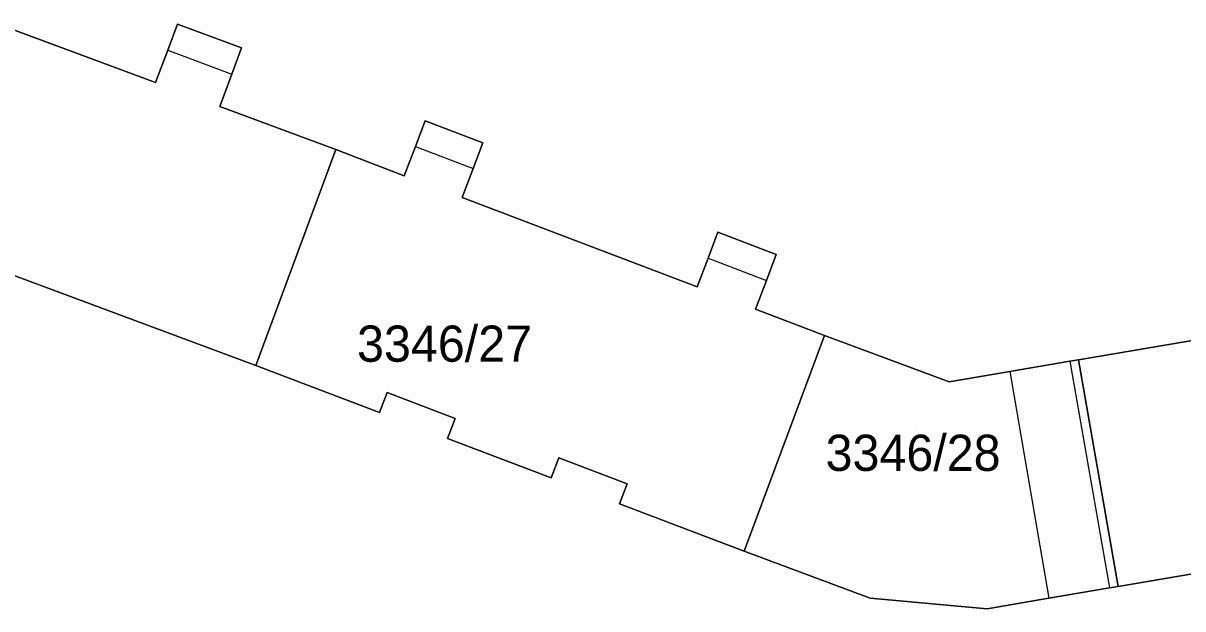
# Model space of a CAD drawing. Extents: x -262715 to -259381, y -1237238 to -1231182.
# Drawn here: x -262037.1 to -261973.1, y -1235403 to -1235370.6 of the extents above; entities that cross this region are included whole.
import ezdxf

# ---------------------------------------------------------------- set-up
doc = ezdxf.new("R2010")
doc.units = 0
for name, color, linetype in [('body_kn', 7, 'Continuous'), ('kladpar_druhypozemkov', 7, 'Continuous'), ('kladpar_hranice', 7, 'Continuous'), ('kladpar_parcelnecisla', 7, 'Continuous'), ('kladpar_plochy', 7, 'Continuous'), ('zappar_hrandruhpozemk', 7, 'Continuous')]:
    doc.layers.add(name, color=color, linetype=linetype)

msp = doc.modelspace()

# ---------------------------------------------------------------- linework, layer by layer
at = {"layer": 'body_kn'}
for p, q in [((-262028.61, -1235370.65), (-262028.61, -1235370.65)), ((-262025.08, -1235371.97), (-262025.08, -1235371.97)), ((-262029.15, -1235372.1), (-262029.15, -1235372.1)), ((-262029.15, -1235372.1), (-262029.15, -1235372.1)), ((-262029.82, -1235373.89), (-262029.82, -1235373.89)), ((-262025.62, -1235373.42), (-262025.62, -1235373.42)), ((-262026.28, -1235375.2), (-262026.28, -1235375.2)), ((-262014.93, -1235376), (-262014.93, -1235376)), ((-262019.86, -1235377.59), (-262019.86, -1235377.59)), ((-262019.86, -1235377.59), (-262019.86, -1235377.59)), ((-262015.47, -1235377.41), (-262015.47, -1235377.41)), ((-262015.47, -1235377.41), (-262015.47, -1235377.41)), ((-262011.74, -1235377.22), (-262011.74, -1235377.22)), ((-262016.09, -1235379.03), (-262016.09, -1235379.03)), ((-262012.28, -1235378.63), (-262012.28, -1235378.63)), ((-262012.89, -1235380.24), (-262012.89, -1235380.24)), ((-261998.77, -1235382.16), (-261998.77, -1235382.16)), ((-261995.54, -1235383.39), (-261995.54, -1235383.39)), ((-261999.31, -1235383.59), (-261999.31, -1235383.59)), ((-261999.31, -1235383.59), (-261999.31, -1235383.59)), ((-261996.08, -1235384.82), (-261996.08, -1235384.82)), ((-261999.91, -1235385.18), (-261999.91, -1235385.18)), ((-261996.68, -1235386.41), (-261996.68, -1235386.41)), ((-261992.87, -1235387.86), (-261992.87, -1235387.86)), ((-261992.87, -1235387.86), (-261992.87, -1235387.86)), ((-261979.32, -1235389.28), (-261979.32, -1235389.28)), ((-261979.32, -1235389.28), (-261979.32, -1235389.28)), ((-261978.84, -1235389.2), (-261978.84, -1235389.2)), ((-261978.84, -1235389.2), (-261978.84, -1235389.2)), ((-262024.29, -1235389.51), (-262024.29, -1235389.51)), ((-261982.64, -1235389.85), (-261982.64, -1235389.85)), ((-261982.64, -1235389.85), (-261982.64, -1235389.85)), ((-261985.99, -1235390.42), (-261985.99, -1235390.42)), ((-262017.03, -1235391), (-262017.03, -1235391)), ((-262017.46, -1235392.12), (-262017.46, -1235392.12)), ((-262013.27, -1235392.44), (-262013.27, -1235392.44)), ((-262013.69, -1235393.55), (-262013.69, -1235393.55)), ((-262007.55, -1235394.61), (-262007.55, -1235394.61)), ((-262007.97, -1235395.73), (-262007.97, -1235395.73)), ((-262003.78, -1235396.05), (-262003.78, -1235396.05)), ((-262004.2, -1235397.16), (-262004.2, -1235397.16)), ((-261997.32, -1235399.78), (-261997.32, -1235399.78)), ((-261977.14, -1235401.8), (-261977.14, -1235401.8)), ((-261976.66, -1235401.72), (-261976.66, -1235401.72)), ((-261990.35, -1235402.38), (-261990.35, -1235402.38)), ((-261980.48, -1235402.38), (-261980.48, -1235402.38)), ((-261983.89, -1235402.96), (-261983.89, -1235402.96))]:
    msp.add_line(p, q, dxfattribs=at)
at = {"layer": 'kladpar_druhypozemkov'}
for p, q in [((-262013.41, -1235387.23), (-262013.41, -1235387.23)), ((-261987.77, -1235392.79), (-261987.77, -1235392.79))]:
    msp.add_line(p, q, dxfattribs=at)
at = {"layer": 'kladpar_hranice'}
for points in [[(-262068.87, -1235359.36), (-262062.4, -1235361.76), (-262061.74, -1235359.98), (-262061.22, -1235358.57), (-262057.66, -1235359.89), (-262058.18, -1235361.3), (-262058.84, -1235363.09), (-262046.12, -1235367.82), (-262045.46, -1235366.05), (-262044.94, -1235364.65), (-262041.37, -1235365.97), (-262041.89, -1235367.37), (-262042.55, -1235369.15), (-262029.82, -1235373.89), (-262029.15, -1235372.1), (-262028.61, -1235370.65), (-262025.08, -1235371.97), (-262025.62, -1235373.42), (-262026.28, -1235375.2), (-262019.86, -1235377.59), (-262024.29, -1235389.51), (-262073.17, -1235371.32), (-262068.87, -1235359.36)], [(-261972.02, -1235388.05), (-261978.84, -1235389.2), (-261979.32, -1235389.28), (-261982.64, -1235389.85), (-261985.99, -1235390.42), (-261992.87, -1235387.86), (-261996.68, -1235386.41), (-261996.08, -1235384.82), (-261995.54, -1235383.39), (-261998.77, -1235382.16), (-261999.31, -1235383.59), (-261999.91, -1235385.18), (-262012.89, -1235380.24), (-262012.28, -1235378.63), (-262011.74, -1235377.22), (-262014.93, -1235376), (-262015.47, -1235377.41), (-262016.09, -1235379.03), (-262019.86, -1235377.59), (-262026.28, -1235375.2), (-262025.62, -1235373.42), (-262025.08, -1235371.97), (-262028.61, -1235370.65), (-262029.15, -1235372.1), (-262029.82, -1235373.89), (-262042.55, -1235369.15)], [(-262073.17, -1235371.32), (-262024.29, -1235389.51), (-262017.46, -1235392.12), (-262017.03, -1235391), (-262013.27, -1235392.44), (-262013.69, -1235393.55), (-262007.97, -1235395.73), (-262007.55, -1235394.61), (-262003.78, -1235396.05), (-262004.2, -1235397.16), (-261997.32, -1235399.78), (-261990.35, -1235402.38), (-261983.89, -1235402.96), (-261980.48, -1235402.38), (-261977.14, -1235401.8), (-261976.66, -1235401.72), (-261925.11, -1235392.95)], [(-262019.86, -1235377.59), (-262016.09, -1235379.03), (-262015.47, -1235377.41), (-262014.93, -1235376), (-262011.74, -1235377.22), (-262012.28, -1235378.63), (-262012.89, -1235380.24), (-261999.91, -1235385.18), (-261999.31, -1235383.59), (-261998.77, -1235382.16), (-261995.54, -1235383.39), (-261996.08, -1235384.82), (-261996.68, -1235386.41), (-261992.87, -1235387.86), (-261997.32, -1235399.78), (-262004.2, -1235397.16), (-262003.78, -1235396.05), (-262007.55, -1235394.61), (-262007.97, -1235395.73), (-262013.69, -1235393.55), (-262013.27, -1235392.44), (-262017.03, -1235391), (-262017.46, -1235392.12), (-262024.29, -1235389.51), (-262019.86, -1235377.59)], [(-261978.84, -1235389.2), (-261972.02, -1235388.05), (-261972.33, -1235386.2), (-261972.58, -1235384.7), (-261968.97, -1235384.09), (-261968.72, -1235385.59), (-261968.41, -1235387.45), (-261954.86, -1235385.16), (-261955.17, -1235383.28), (-261955.41, -1235381.82), (-261951.7, -1235381.2), (-261951.46, -1235382.66), (-261951.14, -1235384.54), (-261937.74, -1235382.26), (-261938.05, -1235380.45), (-261938.3, -1235378.94), (-261934.6, -1235378.32), (-261934.35, -1235379.83), (-261934.04, -1235381.66), (-261927.22, -1235380.5), (-261925.11, -1235392.95), (-261976.66, -1235401.72), (-261978.84, -1235389.2)], [(-261992.87, -1235387.86), (-261985.99, -1235390.42), (-261982.64, -1235389.85), (-261979.32, -1235389.28), (-261978.84, -1235389.2), (-261976.66, -1235401.72), (-261977.14, -1235401.8), (-261980.48, -1235402.38), (-261983.89, -1235402.96), (-261990.35, -1235402.38), (-261997.32, -1235399.78), (-261992.87, -1235387.86)]]:
    msp.add_lwpolyline(points, dxfattribs=at)
at = {"layer": 'kladpar_plochy'}
for p, q in [((-262029.82, -1235373.89), (-262042.55, -1235369.15)), ((-262028.61, -1235370.65), (-262029.15, -1235372.1)), ((-262025.08, -1235371.97), (-262028.61, -1235370.65)), ((-262073.17, -1235371.32), (-262024.29, -1235389.51)), ((-262025.62, -1235373.42), (-262025.08, -1235371.97)), ((-262029.15, -1235372.1), (-262029.82, -1235373.89)), ((-262026.28, -1235375.2), (-262025.62, -1235373.42)), ((-262019.86, -1235377.59), (-262026.28, -1235375.2)), ((-262014.93, -1235376), (-262015.47, -1235377.41)), ((-262011.74, -1235377.22), (-262014.93, -1235376)), ((-262016.09, -1235379.03), (-262019.86, -1235377.59)), ((-262015.47, -1235377.41), (-262016.09, -1235379.03)), ((-262012.28, -1235378.63), (-262011.74, -1235377.22)), ((-262012.89, -1235380.24), (-262012.28, -1235378.63)), ((-261999.91, -1235385.18), (-262012.89, -1235380.24)), ((-261998.77, -1235382.16), (-261999.31, -1235383.59)), ((-261995.54, -1235383.39), (-261998.77, -1235382.16)), ((-261996.08, -1235384.82), (-261995.54, -1235383.39)), ((-261999.31, -1235383.59), (-261999.91, -1235385.18)), ((-261996.68, -1235386.41), (-261996.08, -1235384.82)), ((-261992.87, -1235387.86), (-261996.68, -1235386.41)), ((-261985.99, -1235390.42), (-261992.87, -1235387.86)), ((-261972.02, -1235388.05), (-261978.84, -1235389.2)), ((-261979.32, -1235389.28), (-261982.64, -1235389.85)), ((-261978.84, -1235389.2), (-261979.32, -1235389.28)), ((-262024.29, -1235389.51), (-262017.46, -1235392.12)), ((-261982.64, -1235389.85), (-261985.99, -1235390.42)), ((-262017.46, -1235392.12), (-262017.03, -1235391)), ((-262017.03, -1235391), (-262013.27, -1235392.44)), ((-262013.27, -1235392.44), (-262013.69, -1235393.55)), ((-261976.66, -1235401.72), (-261925.11, -1235392.95)), ((-262013.69, -1235393.55), (-262007.97, -1235395.73)), ((-262007.97, -1235395.73), (-262007.55, -1235394.61)), ((-262007.55, -1235394.61), (-262003.78, -1235396.05)), ((-262003.78, -1235396.05), (-262004.2, -1235397.16)), ((-262004.2, -1235397.16), (-261997.32, -1235399.78)), ((-261997.32, -1235399.78), (-261990.35, -1235402.38)), ((-261980.48, -1235402.38), (-261977.14, -1235401.8)), ((-261977.14, -1235401.8), (-261976.66, -1235401.72)), ((-261990.35, -1235402.38), (-261983.89, -1235402.96)), ((-261983.89, -1235402.96), (-261980.48, -1235402.38))]:
    msp.add_line(p, q, dxfattribs=at)
for points in [[(-262068.87, -1235359.36), (-262062.4, -1235361.76), (-262061.74, -1235359.98), (-262061.22, -1235358.57), (-262057.66, -1235359.89), (-262058.18, -1235361.3), (-262058.84, -1235363.09), (-262046.12, -1235367.82), (-262045.46, -1235366.05), (-262044.94, -1235364.65), (-262041.37, -1235365.97), (-262041.89, -1235367.37), (-262042.55, -1235369.15), (-262029.82, -1235373.89), (-262029.15, -1235372.1), (-262028.61, -1235370.65), (-262025.08, -1235371.97), (-262025.62, -1235373.42), (-262026.28, -1235375.2), (-262019.86, -1235377.59), (-262024.29, -1235389.51), (-262073.17, -1235371.32)], [(-262019.86, -1235377.59), (-262016.09, -1235379.03), (-262015.47, -1235377.41), (-262014.93, -1235376), (-262011.74, -1235377.22), (-262012.28, -1235378.63), (-262012.89, -1235380.24), (-261999.91, -1235385.18), (-261999.31, -1235383.59), (-261998.77, -1235382.16), (-261995.54, -1235383.39), (-261996.08, -1235384.82), (-261996.68, -1235386.41), (-261992.87, -1235387.86), (-261997.32, -1235399.78), (-262004.2, -1235397.16), (-262003.78, -1235396.05), (-262007.55, -1235394.61), (-262007.97, -1235395.73), (-262013.69, -1235393.55), (-262013.27, -1235392.44), (-262017.03, -1235391), (-262017.46, -1235392.12), (-262024.29, -1235389.51)], [(-261978.84, -1235389.2), (-261972.02, -1235388.05), (-261972.33, -1235386.2), (-261972.58, -1235384.7), (-261968.97, -1235384.09), (-261968.72, -1235385.59), (-261968.41, -1235387.45), (-261954.86, -1235385.16), (-261955.17, -1235383.28), (-261955.41, -1235381.82), (-261951.7, -1235381.2), (-261951.46, -1235382.66), (-261951.14, -1235384.54), (-261937.74, -1235382.26), (-261938.05, -1235380.45), (-261938.3, -1235378.94), (-261934.6, -1235378.32), (-261934.35, -1235379.83), (-261934.04, -1235381.66), (-261927.22, -1235380.5), (-261925.11, -1235392.95), (-261976.66, -1235401.72)], [(-261992.87, -1235387.86), (-261985.99, -1235390.42), (-261982.64, -1235389.85), (-261979.32, -1235389.28), (-261978.84, -1235389.2), (-261976.66, -1235401.72), (-261977.14, -1235401.8), (-261980.48, -1235402.38), (-261983.89, -1235402.96), (-261990.35, -1235402.38), (-261997.32, -1235399.78)]]:
    msp.add_lwpolyline(points, close=True, dxfattribs=at)
at = {"layer": 'zappar_hrandruhpozemk'}
for p, q in [((-262029.15, -1235372.1), (-262025.62, -1235373.42)), ((-262015.47, -1235377.41), (-262012.28, -1235378.63)), ((-261999.31, -1235383.59), (-261996.08, -1235384.82)), ((-261979.32, -1235389.28), (-261977.14, -1235401.8)), ((-261982.64, -1235389.85), (-261980.48, -1235402.38))]:
    msp.add_line(p, q, dxfattribs=at)

# ---------------------------------------------------------------- texts
at = {"layer": 'kladpar_parcelnecisla'}
for s, p in [('3346/27', (-262018.695, -1235389.31)), ('3346/28', (-261992.816, -1235395.34))]:
    msp.add_text(s, height=2, dxfattribs=at).set_placement(p)

doc.saveas('drawing.dxf')
